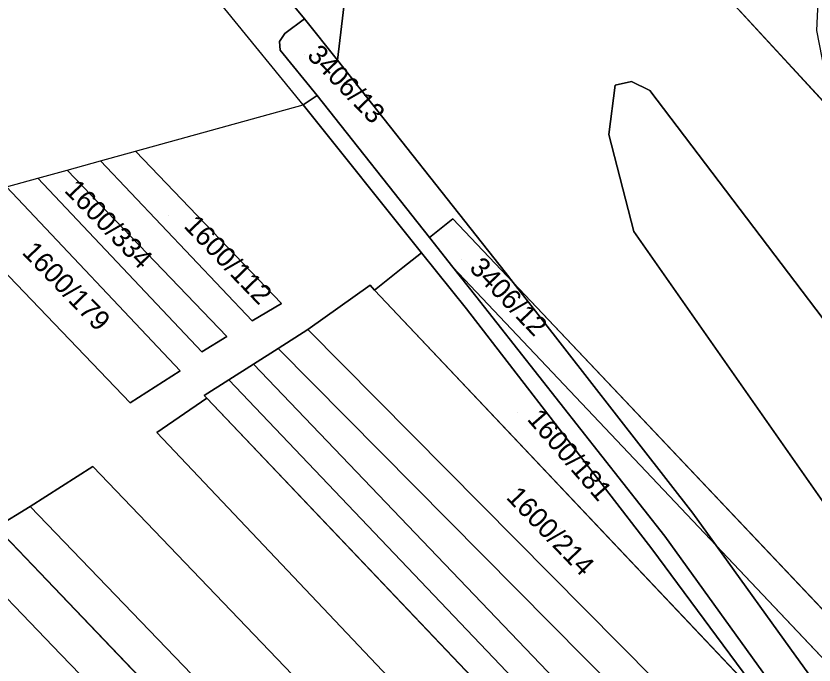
# Model space of a CAD drawing. Extents: x -262715 to -259381, y -1237238 to -1231182.
# Drawn here: x -262114.5 to -262033.7, y -1235749.5 to -1235683.8 of the extents above; entities that cross this region are included whole.
import ezdxf

# ---------------------------------------------------------------- set-up
doc = ezdxf.new("R2010")
doc.units = 0
for name, color, linetype in [('body_kn', 7, 'Continuous'), ('katuz_linie', 7, 'Continuous'), ('kladpar_druhypozemkov', 7, 'Continuous'), ('kladpar_hranice', 7, 'Continuous'), ('kladpar_parcelnecisla', 7, 'Continuous'), ('kladpar_plochy', 7, 'Continuous'), ('zuob_linie', 7, 'Continuous'), ('zuob_plochy', 7, 'Continuous')]:
    doc.layers.add(name, color=color, linetype=linetype)

msp = doc.modelspace()

# ---------------------------------------------------------------- linework, layer by layer
at = {"layer": 'body_kn'}
for p, q in [((-262085.28, -1235684.03), (-262085.28, -1235684.03)), ((-262087.26, -1235685.53), (-262087.26, -1235685.53)), ((-262087.81, -1235686.33), (-262087.81, -1235686.33)), ((-262087.74, -1235687.21), (-262087.74, -1235687.21)), ((-262081.92, -1235688.22), (-262081.92, -1235688.22)), ((-262081.92, -1235688.22), (-262081.92, -1235688.22)), ((-262053.82, -1235690.77), (-262053.82, -1235690.77)), ((-262052.17, -1235690.38), (-262052.17, -1235690.38)), ((-262050.33, -1235691.31), (-262050.33, -1235691.31)), ((-262050.33, -1235691.31), (-262050.33, -1235691.31)), ((-262084, -1235691.81), (-262084, -1235691.81)), ((-262084, -1235691.81), (-262084, -1235691.81)), ((-262085.41, -1235692.75), (-262085.41, -1235692.75)), ((-262054.49, -1235695.76), (-262054.49, -1235695.76)), ((-262102.37, -1235697.44), (-262102.37, -1235697.44)), ((-262102.37, -1235697.44), (-262102.37, -1235697.44)), ((-262105.9, -1235698.42), (-262105.9, -1235698.42)), ((-262105.9, -1235698.42), (-262105.9, -1235698.42)), ((-262109.29, -1235699.35), (-262109.29, -1235699.35)), ((-262109.29, -1235699.35), (-262109.29, -1235699.35)), ((-262112.24, -1235700.17), (-262112.24, -1235700.17)), ((-262112.24, -1235700.17), (-262112.24, -1235700.17)), ((-262070.26, -1235704.29), (-262070.26, -1235704.29)), ((-262072.62, -1235706.19), (-262072.62, -1235706.19)), ((-262072.62, -1235706.19), (-262072.62, -1235706.19)), ((-262051.96, -1235705.56), (-262051.96, -1235705.56)), ((-262073.43, -1235707.73), (-262073.43, -1235707.73)), ((-262073.43, -1235707.73), (-262073.43, -1235707.73)), ((-262075.32, -1235709.23), (-262075.32, -1235709.23)), ((-262075.32, -1235709.23), (-262075.32, -1235709.23)), ((-262070.25, -1235709.18), (-262070.25, -1235709.18)), ((-262070.25, -1235709.18), (-262070.25, -1235709.18)), ((-262064.97, -1235709.7), (-262064.97, -1235709.7)), ((-262078.64, -1235711.01), (-262078.64, -1235711.01)), ((-262064.17, -1235710.73), (-262064.17, -1235710.73)), ((-262078.18, -1235711.5), (-262078.18, -1235711.5)), ((-262078.18, -1235711.5), (-262078.18, -1235711.5)), ((-262067.92, -1235712.13), (-262067.92, -1235712.13)), ((-262087.59, -1235712.87), (-262087.59, -1235712.87)), ((-262068.89, -1235713.4), (-262068.89, -1235713.4)), ((-262090.58, -1235714.62), (-262090.58, -1235714.62)), ((-262084.92, -1235715.51), (-262084.92, -1235715.51)), ((-262084.92, -1235715.51), (-262084.92, -1235715.51)), ((-262093.12, -1235716.19), (-262093.12, -1235716.19)), ((-262087.95, -1235717.41), (-262087.95, -1235717.41)), ((-262087.95, -1235717.41), (-262087.95, -1235717.41)), ((-262095.66, -1235717.76), (-262095.66, -1235717.76)), ((-262090.44, -1235719), (-262090.44, -1235719)), ((-262090.44, -1235719), (-262090.44, -1235719)), ((-262097.86, -1235719.68), (-262097.86, -1235719.68)), ((-262092.93, -1235720.59), (-262092.93, -1235720.59)), ((-262092.93, -1235720.59), (-262092.93, -1235720.59)), ((-262095.41, -1235722.17), (-262095.41, -1235722.17)), ((-262102.92, -1235722.9), (-262102.92, -1235722.9)), ((-262095.14, -1235722.46), (-262095.14, -1235722.46)), ((-262095.14, -1235722.46), (-262095.14, -1235722.46)), ((-262100.2, -1235725.91), (-262100.2, -1235725.91)), ((-262100.2, -1235725.91), (-262100.2, -1235725.91)), ((-262106.68, -1235729.36), (-262106.68, -1235729.36)), ((-262113.04, -1235733.41), (-262113.04, -1235733.41)), ((-262113.04, -1235733.41), (-262113.04, -1235733.41)), ((-262045.99, -1235734.07), (-262045.99, -1235734.07)), ((-262045.99, -1235734.07), (-262045.99, -1235734.07)), ((-262048.81, -1235736.4), (-262048.81, -1235736.4)), ((-262050.13, -1235737.71), (-262050.13, -1235737.71)), ((-262043.62, -1235737.36), (-262043.62, -1235737.36)), ((-262043.62, -1235737.36), (-262043.62, -1235737.36)), ((-262109.92, -1235748.38), (-262109.92, -1235748.38)), ((-262035.55, -1235748.56), (-262035.55, -1235748.56))]:
    msp.add_line(p, q, dxfattribs=at)
at = {"layer": 'katuz_linie'}
msp.add_lwpolyline([(-262209.69, -1235727.12), (-262159.36, -1235713.2), (-262147.85, -1235710.02), (-262143.11, -1235708.7), (-262138.46, -1235707.42), (-262122.11, -1235702.9), (-262115.43, -1235701.05), (-262112.24, -1235700.17), (-262109.29, -1235699.35), (-262105.9, -1235698.42), (-262102.37, -1235697.44), (-262085.41, -1235692.75), (-262093.33, -1235683.03), (-262100.71, -1235674.09), (-262118.21, -1235652.89), (-262158.19, -1235604.44), (-262202.3, -1235550.98)], dxfattribs=at)
at = {"layer": 'kladpar_druhypozemkov'}
for p, q in [((-262085.24, -1235687.63), (-262085.24, -1235687.63)), ((-262109.92, -1235701.56), (-262109.92, -1235701.56)), ((-262098.99, -1235703.94), (-262098.99, -1235703.94)), ((-262069.41, -1235708.37), (-262069.41, -1235708.37)), ((-262063.73, -1235723.87), (-262063.73, -1235723.87)), ((-262059.41, -1235735.6), (-262059.41, -1235735.6))]:
    msp.add_line(p, q, dxfattribs=at)
at = {"layer": 'kladpar_hranice'}
for p, q in [((-262072.62, -1235706.19), (-262084, -1235691.81)), ((-262105.9, -1235698.42), (-262102.37, -1235697.44)), ((-262109.29, -1235699.35), (-262105.9, -1235698.42)), ((-262112.24, -1235700.17), (-262109.29, -1235699.35)), ((-262115.43, -1235701.05), (-262112.24, -1235700.17)), ((-262070.25, -1235709.18), (-262072.62, -1235706.19)), ((-262075.32, -1235709.23), (-262073.43, -1235707.73)), ((-262078.18, -1235711.5), (-262075.32, -1235709.23)), ((-262043.62, -1235737.36), (-262070.25, -1235709.18)), ((-262070.25, -1235709.18), (-262043.62, -1235737.36)), ((-262064.17, -1235710.73), (-262045.99, -1235734.07)), ((-262010.35, -1235767.62), (-262064.17, -1235710.73)), ((-262064.17, -1235710.73), (-262010.35, -1235767.62)), ((-262038.26, -1235753.76), (-262078.18, -1235711.5)), ((-262078.18, -1235711.5), (-262038.26, -1235753.76)), ((-262084.92, -1235715.51), (-262087.95, -1235717.41)), ((-262090.44, -1235719), (-262087.95, -1235717.41)), ((-262087.95, -1235717.41), (-262090.44, -1235719)), ((-262092.93, -1235720.59), (-262090.44, -1235719)), ((-262090.44, -1235719), (-262092.93, -1235720.59)), ((-261974, -1235849.89), (-262095.14, -1235722.46)), ((-262045.99, -1235734.07), (-262043.62, -1235737.36)), ((-261922.97, -1235937.99), (-262116.47, -1235735.51)), ((-262003.82, -1235779.47), (-262043.62, -1235737.36)), ((-262043.62, -1235737.36), (-262003.82, -1235779.47))]:
    msp.add_line(p, q, dxfattribs=at)
for points in [[(-262203.8, -1235546.57), (-262156.86, -1235603.38), (-262092.38, -1235681.54), (-262091.43, -1235681.94), (-262090.55, -1235681.64), (-262088.57, -1235680.02), (-262085.28, -1235684.03), (-262087.26, -1235685.53), (-262087.81, -1235686.33), (-262087.74, -1235687.21), (-262084, -1235691.81), (-262085.41, -1235692.75), (-262093.33, -1235683.03), (-262100.71, -1235674.09), (-262118.21, -1235652.89), (-262158.19, -1235604.44), (-262202.3, -1235550.98)], [(-262080.85, -1235679.13), (-262081.92, -1235688.22), (-262085.28, -1235684.03), (-262088.57, -1235680.02), (-262097.47, -1235669.14), (-262098.15, -1235669.67), (-262098.65, -1235668.98), (-262098.95, -1235667.37), (-262121.54, -1235639.86), (-262122.12, -1235640.34), (-262122.78, -1235639.54), (-262123.13, -1235637.9), (-262140.81, -1235616.18), (-262141.33, -1235616.56), (-262141.78, -1235615.97), (-262142.24, -1235614.46), (-262153.34, -1235600.82), (-262154.03, -1235601.34), (-262154.5, -1235600.7), (-262154.73, -1235599.11), (-262175.12, -1235578.48)], [(-261984.51, -1235637.99), (-261984.14, -1235641.96), (-261990.16, -1235646.59), (-261991.6, -1235643.33), (-261995.18, -1235641.48), (-261998.62, -1235642.85), (-262011.38, -1235653.68), (-262025.14, -1235666.77), (-262027.31, -1235669.42), (-262028.48, -1235670.83), (-262031.28, -1235674.24), (-262033.21, -1235680.14), (-262033.45, -1235685.22), (-262032.65, -1235689.38), (-262031.59, -1235693.69), (-262063.36, -1235659.18), (-262058.18, -1235661.97), (-262051.7, -1235663.08), (-262048.83, -1235663.05), (-262048.27, -1235663.05), (-262040.81, -1235661.23), (-262024.09, -1235648.16), (-262009.51, -1235636.77)], [(-262081.92, -1235688.22), (-262080.85, -1235679.13), (-262080.12, -1235672.98), (-262076.81, -1235676.94), (-262070.78, -1235681.04), (-262065.23, -1235682.78), (-262061.91, -1235682.39), (-262060.99, -1235680.29), (-262061.87, -1235677.16), (-262067.88, -1235669.57), (-262071.18, -1235665.59), (-262069.42, -1235664.16), (-262064.18, -1235659.88), (-262063.36, -1235659.18), (-262031.59, -1235693.69), (-262013.51, -1235721.8), (-261996.35, -1235748.74), (-261979.55, -1235774.83), (-261960.13, -1235804.5), (-261935.73, -1235843.8), (-261931.33, -1235851.2)], [(-262084, -1235691.81), (-262087.74, -1235687.21), (-262087.81, -1235686.33), (-262087.26, -1235685.53), (-262085.28, -1235684.03), (-262081.92, -1235688.22), (-262064.97, -1235709.7), (-262064.17, -1235710.73)], [(-262064.17, -1235710.73), (-262064.97, -1235709.7), (-262081.92, -1235688.22)], [(-262010.35, -1235767.62), (-262016.41, -1235756.62), (-262026.92, -1235741.35), (-262051.96, -1235705.56), (-262054.49, -1235695.76), (-262053.82, -1235690.77), (-262052.17, -1235690.38), (-262050.33, -1235691.31)], [(-261956.93, -1235824.12), (-261966.74, -1235808.5), (-261985.69, -1235779.24), (-262005.02, -1235752), (-262018.13, -1235733.76), (-262050.33, -1235691.31), (-262052.17, -1235690.38), (-262053.82, -1235690.77), (-262054.49, -1235695.76), (-262051.96, -1235705.56), (-262026.92, -1235741.35), (-262016.41, -1235756.62), (-262010.35, -1235767.62)], [(-262050.33, -1235691.31), (-262018.13, -1235733.76), (-262005.02, -1235752), (-261985.69, -1235779.24), (-261966.74, -1235808.5), (-261956.93, -1235824.12)], [(-262014.03, -1235788.7), (-262026.68, -1235770.18), (-262038.26, -1235753.76), (-262038.95, -1235752.79), (-262050.13, -1235737.71), (-262068.89, -1235713.4), (-262073.43, -1235707.73), (-262085.41, -1235692.75), (-262084, -1235691.81), (-262072.62, -1235706.19), (-262070.25, -1235709.18), (-262067.92, -1235712.13), (-262048.81, -1235736.4), (-262038.27, -1235751.02), (-262025.06, -1235769.46), (-262005.84, -1235797.58), (-261988.46, -1235824.18), (-261965.38, -1235860.68), (-261953.11, -1235881.41), (-261933.41, -1235915.49), (-261920, -1235939.19), (-261895.09, -1235984.6), (-261879.4, -1236012.74), (-261863.34, -1236041.51)], [(-262102.37, -1235697.44), (-262085.41, -1235692.75), (-262073.43, -1235707.73)], [(-262102.37, -1235697.44), (-262087.59, -1235712.87), (-262090.58, -1235714.62), (-262105.9, -1235698.42)], [(-262105.9, -1235698.42), (-262090.58, -1235714.62), (-262087.59, -1235712.87), (-262102.37, -1235697.44)], [(-262109.29, -1235699.35), (-262093.12, -1235716.19), (-262095.66, -1235717.76), (-262112.24, -1235700.17)], [(-262112.24, -1235700.17), (-262095.66, -1235717.76), (-262093.12, -1235716.19), (-262109.29, -1235699.35)], [(-262115.43, -1235701.05), (-262097.86, -1235719.68), (-262102.92, -1235722.9), (-262122.11, -1235702.9)], [(-262122.11, -1235702.9), (-262102.92, -1235722.9), (-262097.86, -1235719.68), (-262115.43, -1235701.05)], [(-262064.17, -1235710.73), (-262070.26, -1235704.29), (-262072.62, -1235706.19)], [(-262072.62, -1235706.19), (-262070.26, -1235704.29), (-262064.17, -1235710.73)], [(-262073.43, -1235707.73), (-262075.32, -1235709.23), (-262078.18, -1235711.5)], [(-262073.43, -1235707.73), (-262068.89, -1235713.4), (-262050.13, -1235737.71), (-262038.95, -1235752.79), (-262038.26, -1235753.76)], [(-261863.34, -1236041.51), (-261879.4, -1236012.74), (-261895.09, -1235984.6), (-261920, -1235939.19), (-261933.41, -1235915.49), (-261953.11, -1235881.41), (-261965.38, -1235860.68), (-261988.46, -1235824.18), (-262005.84, -1235797.58), (-262025.06, -1235769.46), (-262038.27, -1235751.02), (-262048.81, -1235736.4), (-262067.92, -1235712.13), (-262070.25, -1235709.18)], [(-262084.92, -1235715.51), (-262078.64, -1235711.01), (-262078.18, -1235711.5)], [(-262078.18, -1235711.5), (-262078.64, -1235711.01), (-262084.92, -1235715.51)], [(-262043.62, -1235737.36), (-262045.99, -1235734.07), (-262064.17, -1235710.73)], [(-262087.95, -1235717.41), (-262084.92, -1235715.51), (-262039.34, -1235761.55), (-262014.03, -1235788.7), (-262007.11, -1235798.84), (-262003.07, -1235804.87), (-262039.68, -1235766.19), (-262087.95, -1235717.41)], [(-262014.03, -1235788.7), (-262039.34, -1235761.55), (-262084.92, -1235715.51)], [(-262087.95, -1235717.41), (-262039.68, -1235766.19), (-262003.07, -1235804.87)], [(-262090.44, -1235719), (-262001.16, -1235812.36), (-261990.49, -1235823.64), (-261989.79, -1235824.69), (-261981.75, -1235837.53), (-262003.25, -1235814.82), (-262092.93, -1235720.59)], [(-262003.07, -1235804.87), (-261990.49, -1235823.64), (-262001.16, -1235812.36), (-262090.44, -1235719)], [(-262095.14, -1235722.46), (-262095.41, -1235722.17), (-262092.93, -1235720.59), (-262003.25, -1235814.82), (-261981.75, -1235837.53), (-261974, -1235849.89)], [(-262092.93, -1235720.59), (-262095.41, -1235722.17), (-262095.14, -1235722.46)], [(-262100.2, -1235725.91), (-262095.14, -1235722.46), (-261974, -1235849.89)], [(-262095.14, -1235722.46), (-262100.2, -1235725.91), (-261960.85, -1235873.17), (-261957.7, -1235876.52)], [(-261957.7, -1235876.52), (-261960.85, -1235873.17), (-262100.2, -1235725.91)], [(-262113.04, -1235733.41), (-262106.68, -1235729.36), (-262014.34, -1235825.78), (-261944.22, -1235900.15), (-261935.51, -1235915.64), (-261930.37, -1235924.8)], [(-261957.7, -1235876.52), (-261954.48, -1235881.89), (-261944.22, -1235900.15), (-262014.34, -1235825.78), (-262106.68, -1235729.36), (-262113.04, -1235733.41)], [(-262113.04, -1235733.41), (-262116.47, -1235735.51), (-262120.11, -1235737.81), (-262124.93, -1235741.22), (-262129.17, -1235743.89), (-262043.57, -1235832.85), (-261984.76, -1235895.55), (-261940.1, -1235941.89), (-261909.68, -1235973.64), (-261894.17, -1235989.82)], [(-262116.47, -1235735.51), (-262113.04, -1235733.41), (-262088.9, -1235758.49), (-262072.69, -1235774.89), (-262054.74, -1235793.22), (-261930.37, -1235924.8)], [(-261930.37, -1235924.8), (-262054.74, -1235793.22), (-262072.69, -1235774.89), (-262088.9, -1235758.49), (-262113.04, -1235733.41)], [(-262120.11, -1235737.81), (-262116.47, -1235735.51), (-261922.97, -1235937.99)], [(-262043.62, -1235737.36), (-262035.55, -1235748.56), (-262022.27, -1235766.94), (-262003.02, -1235795.01), (-261985.22, -1235821.68), (-261961.71, -1235859.09), (-261949.6, -1235879.27), (-261929.94, -1235914.05), (-261916.67, -1235937.68), (-261891.92, -1235982.24), (-261876.27, -1236011.18), (-261868.87, -1236023.76), (-261862.69, -1236038.39)], [(-261862.69, -1236038.39), (-261868.87, -1236023.76), (-261876.27, -1236011.18), (-261891.92, -1235982.24), (-261916.67, -1235937.68), (-261929.94, -1235914.05), (-261949.6, -1235879.27), (-261961.71, -1235859.09), (-261985.22, -1235821.68), (-262003.02, -1235795.01), (-262022.27, -1235766.94), (-262035.55, -1235748.56), (-262043.62, -1235737.36)], [(-262129.17, -1235743.89), (-262124.93, -1235741.22), (-262120.11, -1235737.81), (-262109.92, -1235748.38), (-262083.06, -1235776.18), (-261914.96, -1235952.41), (-261896.63, -1235985.47), (-261894.17, -1235989.82), (-261909.68, -1235973.64), (-261940.1, -1235941.89), (-261984.76, -1235895.55), (-262043.57, -1235832.85), (-262129.17, -1235743.89)], [(-261914.96, -1235952.41), (-262083.06, -1235776.18), (-262109.92, -1235748.38), (-262120.11, -1235737.81)]]:
    msp.add_lwpolyline(points, dxfattribs=at)
at = {"layer": 'kladpar_plochy'}
for p, q in [((-262031.59, -1235693.69), (-262063.36, -1235659.18)), ((-262080.85, -1235679.13), (-262081.92, -1235688.22)), ((-262085.28, -1235684.03), (-262088.57, -1235680.02)), ((-262081.92, -1235688.22), (-262085.28, -1235684.03))]:
    msp.add_line(p, q, dxfattribs=at)
for points in [[(-262203.8, -1235546.57), (-262156.86, -1235603.38), (-262092.38, -1235681.54), (-262091.43, -1235681.94), (-262090.55, -1235681.64), (-262088.57, -1235680.02), (-262085.28, -1235684.03), (-262087.26, -1235685.53), (-262087.81, -1235686.33), (-262087.74, -1235687.21), (-262084, -1235691.81), (-262085.41, -1235692.75), (-262093.33, -1235683.03), (-262100.71, -1235674.09), (-262118.21, -1235652.89), (-262158.19, -1235604.44), (-262202.3, -1235550.98), (-262205.43, -1235546)], [(-262084, -1235691.81), (-262087.74, -1235687.21), (-262087.81, -1235686.33), (-262087.26, -1235685.53), (-262085.28, -1235684.03), (-262081.92, -1235688.22), (-262064.97, -1235709.7), (-262064.17, -1235710.73), (-262070.26, -1235704.29), (-262072.62, -1235706.19)], [(-262050.33, -1235691.31), (-262018.13, -1235733.76), (-262005.02, -1235752), (-261985.69, -1235779.24), (-261966.74, -1235808.5), (-261956.93, -1235824.12), (-261964.77, -1235815.86), (-261983.72, -1235795.77), (-262010.35, -1235767.62), (-262016.41, -1235756.62), (-262026.92, -1235741.35), (-262051.96, -1235705.56), (-262054.49, -1235695.76), (-262053.82, -1235690.77), (-262052.17, -1235690.38)], [(-262102.37, -1235697.44), (-262087.59, -1235712.87), (-262090.58, -1235714.62), (-262105.9, -1235698.42)], [(-262112.24, -1235700.17), (-262109.29, -1235699.35), (-262093.12, -1235716.19), (-262095.66, -1235717.76)], [(-262122.11, -1235702.9), (-262115.43, -1235701.05), (-262097.86, -1235719.68), (-262102.92, -1235722.9)], [(-262045.99, -1235734.07), (-262043.62, -1235737.36), (-262070.25, -1235709.18), (-262072.62, -1235706.19), (-262070.26, -1235704.29), (-262064.17, -1235710.73)], [(-262078.18, -1235711.5), (-262075.32, -1235709.23), (-262073.43, -1235707.73), (-262068.89, -1235713.4), (-262050.13, -1235737.71), (-262038.95, -1235752.79), (-262038.26, -1235753.76)], [(-262084.92, -1235715.51), (-262078.64, -1235711.01), (-262078.18, -1235711.5), (-262038.26, -1235753.76), (-262026.68, -1235770.18), (-262014.03, -1235788.7), (-262039.34, -1235761.55)], [(-262043.62, -1235737.36), (-262045.99, -1235734.07), (-262064.17, -1235710.73), (-262010.35, -1235767.62), (-262003.82, -1235779.47)], [(-262087.95, -1235717.41), (-262084.92, -1235715.51), (-262039.34, -1235761.55), (-262014.03, -1235788.7), (-262007.11, -1235798.84), (-262003.07, -1235804.87), (-262039.68, -1235766.19)], [(-262090.44, -1235719), (-262087.95, -1235717.41), (-262039.68, -1235766.19), (-262003.07, -1235804.87), (-261990.49, -1235823.64), (-262001.16, -1235812.36)], [(-262090.44, -1235719), (-262001.16, -1235812.36), (-261990.49, -1235823.64), (-261989.79, -1235824.69), (-261981.75, -1235837.53), (-262003.25, -1235814.82), (-262092.93, -1235720.59)], [(-262095.14, -1235722.46), (-262095.41, -1235722.17), (-262092.93, -1235720.59), (-262003.25, -1235814.82), (-261981.75, -1235837.53), (-261974, -1235849.89)], [(-262100.2, -1235725.91), (-262095.14, -1235722.46), (-261974, -1235849.89), (-261966.84, -1235861.31), (-261957.7, -1235876.52), (-261960.85, -1235873.17)], [(-262113.04, -1235733.41), (-262106.68, -1235729.36), (-262014.34, -1235825.78), (-261944.22, -1235900.15), (-261935.51, -1235915.64), (-261930.37, -1235924.8), (-262054.74, -1235793.22), (-262072.69, -1235774.89), (-262088.9, -1235758.49)], [(-262116.47, -1235735.51), (-262113.04, -1235733.41), (-262088.9, -1235758.49), (-262072.69, -1235774.89), (-262054.74, -1235793.22), (-261930.37, -1235924.8), (-261922.97, -1235937.99)], [(-262120.11, -1235737.81), (-262116.47, -1235735.51), (-261922.97, -1235937.99), (-261921.83, -1235940.02), (-261914.96, -1235952.41), (-262083.06, -1235776.18), (-262109.92, -1235748.38)], [(-262129.17, -1235743.89), (-262124.93, -1235741.22), (-262120.11, -1235737.81), (-262109.92, -1235748.38), (-262083.06, -1235776.18), (-261914.96, -1235952.41), (-261896.63, -1235985.47), (-261894.17, -1235989.82), (-261909.68, -1235973.64), (-261940.1, -1235941.89), (-261984.76, -1235895.55), (-262043.57, -1235832.85)]]:
    msp.add_lwpolyline(points, close=True, dxfattribs=at)
for points in [[(-262010.35, -1235767.62), (-262064.17, -1235710.73), (-262064.97, -1235709.7), (-262081.92, -1235688.22), (-262080.85, -1235679.13), (-262080.12, -1235672.98), (-262076.81, -1235676.94), (-262070.78, -1235681.04), (-262065.23, -1235682.78), (-262061.91, -1235682.39), (-262060.99, -1235680.29), (-262061.87, -1235677.16), (-262067.88, -1235669.57), (-262071.18, -1235665.59), (-262069.42, -1235664.16), (-262064.18, -1235659.88), (-262063.36, -1235659.18), (-262031.59, -1235693.69)], [(-262018.13, -1235733.76), (-262050.33, -1235691.31), (-262052.17, -1235690.38), (-262053.82, -1235690.77), (-262054.49, -1235695.76), (-262051.96, -1235705.56), (-262026.92, -1235741.35)], [(-262026.68, -1235770.18), (-262038.26, -1235753.76), (-262038.95, -1235752.79), (-262050.13, -1235737.71), (-262068.89, -1235713.4), (-262073.43, -1235707.73), (-262085.41, -1235692.75), (-262084, -1235691.81), (-262072.62, -1235706.19), (-262070.25, -1235709.18), (-262067.92, -1235712.13), (-262048.81, -1235736.4), (-262038.27, -1235751.02), (-262025.06, -1235769.46)], [(-262122.11, -1235702.9), (-262102.92, -1235722.9), (-262097.86, -1235719.68), (-262115.43, -1235701.05), (-262112.24, -1235700.17), (-262095.66, -1235717.76), (-262093.12, -1235716.19), (-262109.29, -1235699.35), (-262105.9, -1235698.42), (-262090.58, -1235714.62), (-262087.59, -1235712.87), (-262102.37, -1235697.44), (-262085.41, -1235692.75), (-262073.43, -1235707.73), (-262075.32, -1235709.23), (-262078.18, -1235711.5), (-262078.64, -1235711.01), (-262084.92, -1235715.51), (-262087.95, -1235717.41), (-262090.44, -1235719), (-262092.93, -1235720.59), (-262095.41, -1235722.17), (-262095.14, -1235722.46), (-262100.2, -1235725.91), (-261960.85, -1235873.17)], [(-261895.09, -1235984.6), (-261920, -1235939.19), (-261933.41, -1235915.49), (-261953.11, -1235881.41), (-261965.38, -1235860.68), (-261988.46, -1235824.18), (-262005.84, -1235797.58), (-262025.06, -1235769.46), (-262038.27, -1235751.02), (-262048.81, -1235736.4), (-262067.92, -1235712.13), (-262070.25, -1235709.18), (-262043.62, -1235737.36), (-262035.55, -1235748.56), (-262022.27, -1235766.94), (-262003.02, -1235795.01), (-261985.22, -1235821.68), (-261961.71, -1235859.09), (-261949.6, -1235879.27), (-261929.94, -1235914.05), (-261916.67, -1235937.68), (-261891.92, -1235982.24)], [(-262014.34, -1235825.78), (-262106.68, -1235729.36), (-262113.04, -1235733.41), (-262116.47, -1235735.51), (-262120.11, -1235737.81), (-262124.93, -1235741.22), (-262129.17, -1235743.89), (-262043.57, -1235832.85), (-261984.76, -1235895.55)], [(-262022.27, -1235766.94), (-262035.55, -1235748.56), (-262043.62, -1235737.36), (-262003.82, -1235779.47)]]:
    msp.add_lwpolyline(points, dxfattribs=at)
at = {"layer": 'zuob_linie'}
msp.add_lwpolyline([(-262209.69, -1235727.12), (-262159.36, -1235713.2), (-262147.85, -1235710.02), (-262143.11, -1235708.7), (-262138.46, -1235707.42), (-262122.11, -1235702.9), (-262115.43, -1235701.05), (-262112.24, -1235700.17), (-262109.29, -1235699.35), (-262105.9, -1235698.42), (-262102.37, -1235697.44), (-262085.41, -1235692.75), (-262093.33, -1235683.03), (-262100.71, -1235674.09), (-262118.21, -1235652.89), (-262158.19, -1235604.44), (-262202.3, -1235550.98)], dxfattribs=at)
at = {"layer": 'zuob_plochy'}
msp.add_lwpolyline([(-262209.69, -1235727.12), (-262159.36, -1235713.2), (-262147.85, -1235710.02), (-262143.11, -1235708.7), (-262138.46, -1235707.42), (-262122.11, -1235702.9), (-262115.43, -1235701.05), (-262112.24, -1235700.17), (-262109.29, -1235699.35), (-262105.9, -1235698.42), (-262102.37, -1235697.44), (-262085.41, -1235692.75), (-262093.33, -1235683.03), (-262100.71, -1235674.09), (-262118.21, -1235652.89), (-262158.19, -1235604.44), (-262202.3, -1235550.98)], dxfattribs=at)

# ---------------------------------------------------------------- texts
at = {"layer": 'kladpar_parcelnecisla'}
for s, rotation, p in [('3406/13', 314, (-262085.111, -1235687.847)), ('1600/334', 314, (-262109.657, -1235701.491)), ('1600/112', 314, (-262097.576, -1235705.095)), ('1600/179', 314, (-262113.937, -1235707.767)), ('3406/12', 314, (-262068.69, -1235709.358)), ('1600/181', 311, (-262062.827, -1235724.608)), ('1600/214', 314, (-262064.95, -1235732.561))]:
    msp.add_text(s, height=2, rotation=rotation, dxfattribs=at).set_placement(p)

doc.saveas('drawing.dxf')
